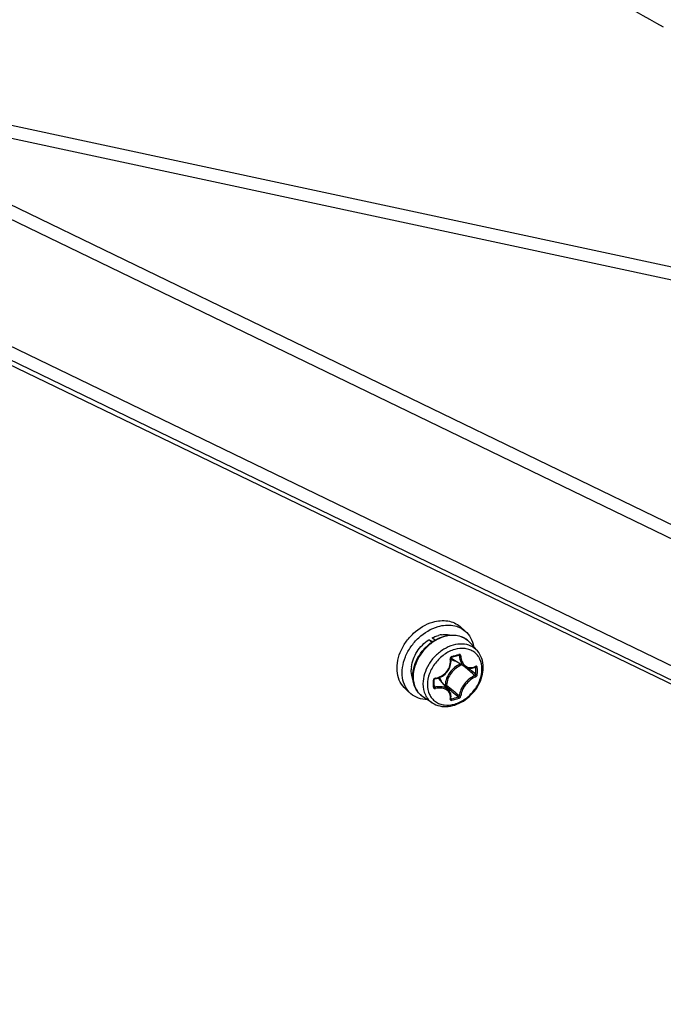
# Model space of a CAD drawing. Header units: millimetres. Extents: x 0 to 420, y 0 to 297.
# Tile 341 of 502: x 335 to 341, y 161 to 171. Entities that reach past the tile are written whole.
import ezdxf

# ---------------------------------------------------------------- set-up
doc = ezdxf.new("R2010")
doc.units = ezdxf.units.MM
doc.header["$LTSCALE"] = 23.1
doc.layers.get('0').update_dxf_attribs({"linetype": 'CONTINUOUS'})

msp = doc.modelspace()

# ---------------------------------------------------------------- linework, layer by layer
at = {"color": 7, "linetype": 'CONTINUOUS'}
for p, q in [((347.7173, 161.1834), (324.2777, 172.5103)), ((347.9178, 162.4829), (331.6248, 170.3754)), ((346.1344, 167.2731), (332.4991, 170.2006)), ((346.2223, 167.1272), (332.7181, 170.0265)), ((332.7284, 169.9815), (347.9521, 162.6069)), ((347.7008, 161.3624), (331.0272, 169.4393)), ((347.5608, 161.2931), (330.8872, 169.3701)), ((339.3309, 164.7894), (339.2809, 164.8327)), ((338.9802, 164.7055), (339.0192, 164.6894)), ((339.0078, 164.6816), (338.9802, 164.7055)), ((339.0382, 164.7014), (339.0121, 164.7241)), ((339.4481, 164.5981), (339.3763, 164.6792)), ((339.1905, 164.4665), (339.193, 164.4816)), ((339.1922, 164.5261), (339.1924, 164.5277)), ((339.1922, 164.5246), (339.1922, 164.5261)), ((339.1936, 164.5119), (339.1922, 164.5246)), ((339.1924, 164.5277), (339.1928, 164.5292)), ((339.1928, 164.5292), (339.1934, 164.5308)), ((339.193, 164.4816), (339.194, 164.4968)), ((339.1934, 164.5308), (339.1943, 164.5323)), ((339.194, 164.4968), (339.1936, 164.5119)), ((339.1943, 164.5323), (339.1953, 164.5336)), ((339.1953, 164.5336), (339.1964, 164.5348)), ((339.1964, 164.5348), (339.1976, 164.5359)), ((339.1976, 164.5359), (339.199, 164.5367)), ((339.199, 164.5367), (339.2003, 164.5373)), ((339.2003, 164.5373), (339.2008, 164.5374)), ((339.2008, 164.5374), (339.21, 164.5399)), ((339.3284, 164.4433), (339.2032, 164.5209)), ((339.21, 164.5399), (339.2221, 164.5433)), ((339.2221, 164.5433), (339.2342, 164.5468)), ((339.2342, 164.5468), (339.2462, 164.5503)), ((339.2462, 164.5503), (339.2582, 164.5538)), ((339.2582, 164.5538), (339.2673, 164.5566)), ((339.2637, 164.5555), (339.2754, 164.5493)), ((339.268, 164.557), (339.2673, 164.5566)), ((339.2673, 164.5566), (339.2678, 164.5568)), ((339.2678, 164.5568), (339.2688, 164.5569)), ((339.2688, 164.5569), (339.2698, 164.5568)), ((339.2698, 164.5568), (339.2705, 164.5566)), ((339.2705, 164.5566), (339.2709, 164.5564)), ((339.1366, 164.3741), (339.1478, 164.3851)), ((339.1478, 164.3851), (339.1579, 164.397)), ((339.1579, 164.397), (339.1669, 164.4097)), ((339.1669, 164.4097), (339.1747, 164.4231)), ((339.1747, 164.4231), (339.1813, 164.4372)), ((339.1813, 164.4372), (339.1866, 164.4517)), ((339.1866, 164.4517), (339.1905, 164.4665)), ((339.3214, 164.4476), (339.3276, 164.4425)), ((339.3283, 164.4434), (339.335, 164.4396)), ((339.335, 164.4396), (339.3446, 164.4354)), ((339.3446, 164.4354), (339.3546, 164.4322)), ((339.3546, 164.4322), (339.3651, 164.4302)), ((339.3632, 164.4306), (339.3774, 164.4186)), ((339.3651, 164.4302), (339.376, 164.4294)), ((339.376, 164.4294), (339.387, 164.4298)), ((339.387, 164.4298), (339.3982, 164.4314)), ((339.3982, 164.4314), (339.4094, 164.4342)), ((339.4094, 164.4342), (339.4206, 164.4382)), ((339.4206, 164.4382), (339.4292, 164.4421)), ((339.4265, 164.4408), (339.4333, 164.4373)), ((339.4292, 164.4421), (339.4301, 164.4424)), ((339.4301, 164.4424), (339.4306, 164.4426)), ((339.4306, 164.4426), (339.4309, 164.4426)), ((339.0312, 164.3191), (339.0313, 164.3203)), ((339.0313, 164.3087), (339.0312, 164.3191)), ((339.0313, 164.3203), (339.0317, 164.3219)), ((339.0314, 164.2956), (339.0313, 164.3087)), ((339.0314, 164.2819), (339.0314, 164.2956)), ((339.0317, 164.3219), (339.0324, 164.3236)), ((339.0324, 164.3236), (339.0335, 164.3251)), ((339.0335, 164.3251), (339.0348, 164.3266)), ((339.0348, 164.3266), (339.0362, 164.3278)), ((339.0362, 164.3278), (339.0379, 164.3289)), ((339.0379, 164.3289), (339.0396, 164.3297)), ((339.0396, 164.3297), (339.0414, 164.3302)), ((339.0414, 164.3302), (339.0423, 164.3303)), ((339.0423, 164.3303), (339.0542, 164.3323)), ((339.0542, 164.3323), (339.0693, 164.336)), ((339.0693, 164.336), (339.084, 164.3411)), ((339.1732, 164.216), (339.0788, 164.3285)), ((339.084, 164.3411), (339.0981, 164.3475)), ((339.0981, 164.3475), (339.1117, 164.3552)), ((339.1117, 164.3552), (339.1246, 164.3641)), ((339.1246, 164.3641), (339.1366, 164.3741)), ((338.8072, 164.1846), (338.7572, 164.2279)), ((339.0312, 164.2527), (339.0314, 164.269)), ((339.0312, 164.2524), (339.0312, 164.2527)), ((339.0313, 164.2516), (339.0312, 164.2524)), ((339.0313, 164.26), (339.041, 164.2471)), ((339.0315, 164.2509), (339.0313, 164.2516)), ((339.0314, 164.269), (339.0314, 164.2819)), ((339.0318, 164.2504), (339.0315, 164.2509)), ((339.1381, 164.2693), (339.1303, 164.2671)), ((339.1426, 164.2569), (339.1396, 164.256)), ((339.1788, 164.2086), (339.1732, 164.216)), ((339.1842, 164.1994), (339.1788, 164.2086)), ((339.1885, 164.1896), (339.1842, 164.1994)), ((339.0132, 164.096), (338.9228, 164.1555)), ((339.1915, 164.1792), (339.1885, 164.1896)), ((339.1934, 164.1684), (339.1915, 164.1792)), ((339.1922, 164.1368), (339.1935, 164.1457)), ((339.1922, 164.1363), (339.1922, 164.1368)), ((339.1922, 164.1359), (339.1922, 164.1363)), ((339.1931, 164.1428), (339.1987, 164.1351)), ((339.1941, 164.1572), (339.1934, 164.1684)), ((339.1935, 164.1457), (339.1941, 164.1572))]:
    msp.add_line(p, q, dxfattribs=at)
for centre, radius, start, end in [((352.1124, 190.4144), 22.576, 235.0731, 241.21994), ((339.1461, 164.4817), 0.2761, 99.13236, 105.26751), ((339.2294, 164.5491), 0.1962, 50.21099, 52.55698), ((339.2296, 164.5494), 0.1958, 47.22734, 50.21044), ((339.2289, 164.5486), 0.1969, 41.53016, 47.2187), ((339.2578, 164.609), 0.1036, 231.02796, 232.4183), ((339.2583, 164.6098), 0.1045, 232.42719, 238.20278), ((338.6548, 166.5674), 2.0958, 285.1573, 287.05436), ((339.0855, 164.4115), 0.2763, 172.94311, 179.02067), ((330.2253, 153.7028), 14.078, 49.48381, 49.71745), ((331.2768, 154.932), 12.4604, 49.15596, 49.48764), ((330.7672, 154.2223), 13.3455, 49.50625, 49.82093), ((339.3742, 164.5624), 0.1281, 294.56944, 296.3793), ((337.8889, 164.4039), 1.5447, 0.00466, 1.24001), ((337.9572, 164.4039), 1.4765, 358.73166, 0.00478), ((337.8908, 164.4031), 1.5576, 0.00435, 1.23968), ((337.9596, 164.4031), 1.4888, 358.73194, 0.00505), ((336.7674, 164.2807), 2.2571, 0.00371, 0.85699), ((339.0473, 164.3138), 0.0224, 97.07501, 105.67199), ((338.9987, 164.2613), 0.1045, 40.01139, 46.15737), ((336.8797, 164.2807), 2.1448, 359.12081, 0.00362), ((339.0284, 164.2527), 0.00278, 350.98932, 359.09365), ((348.2586, 174.9781), 14.0729, 229.62633, 229.94629), ((347.7417, 174.4658), 13.3342, 229.8909, 230.24479), ((346.8509, 173.3031), 11.8849, 229.94478, 230.3357), ((346.4716, 172.9387), 11.348, 230.24369, 230.64376), ((339.1948, 164.1382), 0.00339, 216.40821, 219.64724), ((338.8164, 165.5835), 1.498, 284.78581, 287.41773), ((338.8158, 165.5869), 1.5163, 284.78809, 287.41019)]:
    msp.add_arc(centre, radius, start, end, dxfattribs=at)
for points, knots in [([(338.7572, 164.2279), (338.7355, 164.2467), (338.6982, 164.2946), (338.6709, 164.384), (338.6721, 164.484), (338.7008, 164.5866), (338.7545, 164.6845), (338.8512, 164.7965), (338.9497, 164.8567), (339.0191, 164.8767)], [0, 0, 0, 0, 0.104396, 0.214712, 0.334327, 0.463303, 0.598992, 0.737102, 1, 1, 1, 1]), ([(339.0191, 164.8767), (339.0653, 164.8901), (339.1385, 164.8972), (339.2273, 164.8706), (339.2647, 164.8467), (339.281, 164.8327)], [0, 0, 0, 0, 0.524089, 0.765965, 1, 1, 1, 1]), ([(338.8072, 164.1846), (338.7855, 164.2034), (338.7482, 164.2513), (338.7209, 164.3407), (338.7221, 164.4407), (338.7508, 164.5433), (338.8045, 164.6412), (338.9012, 164.7532), (338.9997, 164.8134), (339.0691, 164.8334)], [0, 0, 0, 0, 0.104396, 0.214712, 0.334327, 0.463303, 0.598992, 0.737102, 1, 1, 1, 1]), ([(339.0691, 164.8334), (339.1153, 164.8468), (339.1885, 164.8539), (339.2773, 164.8273), (339.3147, 164.8034), (339.331, 164.7894)], [0, 0, 0, 0, 0.524089, 0.765965, 1, 1, 1, 1]), ([(339.331, 164.7894), (339.3521, 164.7711), (339.3886, 164.7248), (339.4064, 164.669), (339.4112, 164.6399)], [0, 0, 0, 0, 0.486811, 1, 1, 1, 1]), ([(338.8114, 164.4455), (338.8177, 164.4968), (338.8584, 164.5987), (338.935, 164.676), (338.9802, 164.7055)], [0, 0, 0, 0, 0.489346, 1, 1, 1, 1]), ([(338.8249, 164.353), (338.8249, 164.4214), (338.8605, 164.5275), (338.9489, 164.638), (339.0071, 164.6833), (339.0382, 164.7015)], [0, 0, 0, 0, 0.484994, 0.744206, 1, 1, 1, 1]), ([(339.0427, 164.6977), (339.0114, 164.6792), (338.953, 164.6334), (338.8645, 164.5221), (338.8285, 164.4158), (338.8285, 164.3473)], [0, 0, 0, 0, 0.256449, 0.516507, 1, 1, 1, 1]), ([(339.0121, 164.7241), (339.0171, 164.7266), (339.0369, 164.7362), (339.0576, 164.7437), (339.0734, 164.748)], [0, 0, 0, 0, 0.255242, 1, 1, 1, 1]), ([(339.0382, 164.7015), (339.0466, 164.7064), (339.0799, 164.7243), (339.1159, 164.7374), (339.1433, 164.7435)], [0, 0, 0, 0, 0.257132, 1, 1, 1, 1]), ([(339.1494, 164.7407), (339.1403, 164.7387), (339.1032, 164.7287), (339.0678, 164.7125), (339.0427, 164.6977)], [0, 0, 0, 0, 0.242244, 1, 1, 1, 1]), ([(339.1023, 164.7543), (339.1103, 164.7555), (339.1412, 164.759), (339.1729, 164.7565), (339.1951, 164.7506)], [0, 0, 0, 0, 0.260904, 1, 1, 1, 1]), ([(339.1433, 164.7435), (339.1652, 164.7484), (339.2091, 164.7535), (339.2736, 164.7453), (339.3313, 164.7208), (339.3629, 164.6942), (339.3763, 164.6792)], [0, 0, 0, 0, 0.266294, 0.518775, 0.761309, 1, 1, 1, 1]), ([(339.3487, 164.7049), (339.3357, 164.7148), (339.3066, 164.7317), (339.2396, 164.7515), (339.1847, 164.7486), (339.1494, 164.7407)], [0, 0, 0, 0, 0.235668, 0.47873, 1, 1, 1, 1]), ([(339.4481, 164.5981), (339.4307, 164.6178), (339.3857, 164.6508), (339.3016, 164.6691), (339.2105, 164.6567), (339.1207, 164.6163), (339.0399, 164.5518), (338.9566, 164.4457), (338.9229, 164.3449), (338.9229, 164.2799)], [0, 0, 0, 0, 0.104646, 0.214456, 0.334319, 0.464647, 0.602133, 0.741336, 1, 1, 1, 1]), ([(339.4928, 164.4241), (339.4928, 164.4564), (339.4837, 164.5052), (339.4502, 164.5586), (339.4167, 164.5897), (339.3759, 164.6112), (339.3127, 164.6264), (339.2239, 164.6165), (339.1237, 164.5658), (339.0391, 164.4843), (338.9817, 164.3835), (338.9662, 164.3082), (338.9662, 164.2721)], [0, 0, 0, 0, 0.116061, 0.170531, 0.224017, 0.278077, 0.33415, 0.455161, 0.589255, 0.730676, 0.870373, 1, 1, 1, 1]), ([(339.5047, 164.4383), (339.5047, 164.4677), (339.496, 164.5258), (339.4667, 164.5771), (339.4481, 164.5981)], [0, 0, 0, 0, 0.512172, 1, 1, 1, 1]), ([(339.0446, 164.336), (339.0656, 164.3386), (339.1076, 164.353), (339.1574, 164.3966), (339.1871, 164.4552), (339.19, 164.4989), (339.1869, 164.5194)], [0, 0, 0, 0, 0.248621, 0.503909, 0.756865, 1, 1, 1, 1]), ([(339.2028, 164.5445), (339.1978, 164.5432), (339.1887, 164.5359), (339.1861, 164.5246), (339.1869, 164.5194)], [0, 0, 0, 0, 0.497502, 1, 1, 1, 1]), ([(339.1869, 164.5196), (339.1883, 164.5201), (339.1905, 164.5208), (339.1924, 164.523), (339.1923, 164.5239)], [0, 0, 0, 0, 0.636699, 1, 1, 1, 1]), ([(339.193, 164.5168), (339.1961, 164.5148), (339.2094, 164.5075), (339.2241, 164.5029), (339.2354, 164.5009)], [0, 0, 0, 0, 0.245657, 1, 1, 1, 1]), ([(339.2028, 164.5445), (339.203, 164.5429), (339.2032, 164.5404), (339.2018, 164.5377), (339.2008, 164.5374)], [0, 0, 0, 0, 0.627461, 1, 1, 1, 1]), ([(339.2695, 164.5638), (339.2696, 164.563), (339.2697, 164.5608), (339.2693, 164.558), (339.268, 164.557)], [0, 0, 0, 0, 0.317821, 1, 1, 1, 1]), ([(339.2889, 164.5488), (339.2886, 164.5536), (339.2855, 164.5611), (339.2765, 164.5649), (339.2717, 164.5645), (339.2695, 164.5638)], [0, 0, 0, 0, 0.506274, 0.74763, 1, 1, 1, 1]), ([(339.2754, 164.5493), (339.2754, 164.55), (339.2748, 164.5529), (339.2727, 164.5554), (339.2709, 164.5564)], [0, 0, 0, 0, 0.26474, 1, 1, 1, 1]), ([(339.2754, 164.5493), (339.2764, 164.5276), (339.2832, 164.4955), (339.3057, 164.461), (339.3204, 164.4483), (339.3283, 164.4434)], [0, 0, 0, 0, 0.53086, 0.77212, 1, 1, 1, 1]), ([(339.2888, 164.549), (339.2865, 164.5484), (339.282, 164.5481), (339.2774, 164.5485), (339.2754, 164.5493)], [0, 0, 0, 0, 0.535787, 1, 1, 1, 1]), ([(339.2889, 164.5488), (339.2898, 164.5296), (339.2972, 164.4932), (339.3247, 164.456), (339.3541, 164.44), (339.3866, 164.4331), (339.4122, 164.4389), (339.4275, 164.4459)], [0, 0, 0, 0, 0.278831, 0.524545, 0.640418, 0.756075, 1, 1, 1, 1]), ([(338.8261, 164.3249), (338.8232, 164.3318), (338.8127, 164.3611), (338.8089, 164.3927), (338.8093, 164.4162)], [0, 0, 0, 0, 0.24096, 1, 1, 1, 1]), ([(338.9662, 164.2721), (338.9662, 164.2397), (338.9753, 164.191), (339.0088, 164.1376), (339.0423, 164.1064), (339.0831, 164.0849), (339.1463, 164.0697), (339.2351, 164.0797), (339.3353, 164.1304), (339.4199, 164.2118), (339.4773, 164.3126), (339.4928, 164.388), (339.4928, 164.4241)], [0, 0, 0, 0, 0.116061, 0.170531, 0.224017, 0.278077, 0.33415, 0.455161, 0.589255, 0.730676, 0.870373, 1, 1, 1, 1]), ([(339.0132, 164.096), (339.0351, 164.0817), (339.0858, 164.0608), (339.1695, 164.0573), (339.2546, 164.0793), (339.3349, 164.1238), (339.4051, 164.187), (339.4768, 164.2869), (339.5047, 164.3789), (339.5047, 164.4383)], [0, 0, 0, 0, 0.11099, 0.226939, 0.3499, 0.479569, 0.613404, 0.747536, 1, 1, 1, 1]), ([(339.2846, 164.4705), (339.2443, 164.4536), (339.1744, 164.3963), (339.14, 164.3116), (339.1381, 164.2693)], [0, 0, 0, 0, 0.508297, 1, 1, 1, 1]), ([(339.2988, 164.4617), (339.2585, 164.4472), (339.188, 164.3923), (339.1531, 164.3092), (339.1512, 164.2676)], [0, 0, 0, 0, 0.506537, 1, 1, 1, 1]), ([(339.4313, 164.4477), (339.4314, 164.447), (339.4314, 164.445), (339.4305, 164.4427), (339.4292, 164.4421)], [0, 0, 0, 0, 0.311988, 1, 1, 1, 1]), ([(339.4333, 164.4373), (339.4333, 164.4379), (339.4332, 164.4399), (339.4321, 164.442), (339.4309, 164.4427)], [0, 0, 0, 0, 0.299348, 1, 1, 1, 1]), ([(339.448, 164.4368), (339.4479, 164.4408), (339.4454, 164.4477), (339.4371, 164.4498), (339.4331, 164.4486), (339.4312, 164.4476)], [0, 0, 0, 0, 0.501065, 0.7339, 1, 1, 1, 1]), ([(339.448, 164.4368), (339.4456, 164.4357), (339.4405, 164.4351), (339.4353, 164.436), (339.4333, 164.4373)], [0, 0, 0, 0, 0.519253, 1, 1, 1, 1]), ([(338.9228, 164.1555), (338.9074, 164.1656), (338.8791, 164.1903), (338.8366, 164.2544), (338.8249, 164.3138), (338.8249, 164.353)], [0, 0, 0, 0, 0.241408, 0.48582, 1, 1, 1, 1]), ([(338.8285, 164.3473), (338.8285, 164.309), (338.8397, 164.2512), (338.8808, 164.1889), (338.908, 164.1652), (338.9228, 164.1555)], [0, 0, 0, 0, 0.517981, 0.760912, 1, 1, 1, 1]), ([(339.0413, 164.3354), (339.0366, 164.334), (339.0281, 164.3286), (339.0242, 164.319), (339.0243, 164.3145)], [0, 0, 0, 0, 0.515379, 1, 1, 1, 1]), ([(339.0243, 164.3145), (339.0253, 164.3146), (339.0279, 164.3152), (339.0312, 164.3172), (339.0312, 164.3191)], [0, 0, 0, 0, 0.337798, 1, 1, 1, 1]), ([(339.0444, 164.336), (339.0443, 164.3346), (339.0442, 164.3327), (339.043, 164.3304), (339.0423, 164.3303)], [0, 0, 0, 0, 0.653706, 1, 1, 1, 1]), ([(339.1032, 164.2994), (339.102, 164.3032), (339.0965, 164.3177), (339.0883, 164.3313), (339.0808, 164.34)], [0, 0, 0, 0, 0.256486, 1, 1, 1, 1]), ([(339.426, 164.3582), (339.4066, 164.3513), (339.3685, 164.3288), (339.3217, 164.2815), (339.2879, 164.2253), (339.2765, 164.1838), (339.2754, 164.1642)], [0, 0, 0, 0, 0.240504, 0.508011, 0.771047, 1, 1, 1, 1]), ([(339.4312, 164.3456), (339.413, 164.3389), (339.3772, 164.3174), (339.3331, 164.2726), (339.3011, 164.2197), (339.29, 164.1807), (339.2889, 164.1623)], [0, 0, 0, 0, 0.240191, 0.508131, 0.771537, 1, 1, 1, 1]), ([(339.426, 164.3582), (339.427, 164.3587), (339.4312, 164.3618), (339.4334, 164.3673), (339.4333, 164.3712)], [0, 0, 0, 0, 0.22923, 1, 1, 1, 1]), ([(339.4313, 164.3457), (339.4316, 164.3492), (339.43, 164.3542), (339.4269, 164.3576), (339.426, 164.3582)], [0, 0, 0, 0, 0.765063, 1, 1, 1, 1]), ([(339.4312, 164.3456), (339.4334, 164.3465), (339.4422, 164.3519), (339.4478, 164.3623), (339.448, 164.3701)], [0, 0, 0, 0, 0.23682, 1, 1, 1, 1]), ([(339.448, 164.3701), (339.4456, 164.369), (339.4404, 164.3685), (339.4352, 164.3697), (339.4333, 164.3712)], [0, 0, 0, 0, 0.514589, 1, 1, 1, 1]), ([(338.9229, 164.2799), (338.9229, 164.2432), (338.9336, 164.1878), (338.973, 164.1281), (338.9991, 164.1053), (339.0132, 164.096)], [0, 0, 0, 0, 0.517891, 0.760854, 1, 1, 1, 1]), ([(339.0243, 164.2478), (339.0252, 164.248), (339.0278, 164.2486), (339.0309, 164.2504), (339.0311, 164.2523)], [0, 0, 0, 0, 0.320164, 1, 1, 1, 1]), ([(339.0243, 164.2478), (339.0243, 164.2456), (339.0252, 164.2409), (339.0317, 164.2337), (339.0399, 164.233), (339.0446, 164.234)], [0, 0, 0, 0, 0.242796, 0.480959, 1, 1, 1, 1]), ([(339.0318, 164.2504), (339.0328, 164.2491), (339.0357, 164.247), (339.0392, 164.2468), (339.041, 164.2471)], [0, 0, 0, 0, 0.481244, 1, 1, 1, 1]), ([(339.1732, 164.216), (339.1664, 164.2241), (339.1491, 164.2382), (339.1167, 164.2502), (339.0795, 164.2535), (339.0539, 164.2501), (339.041, 164.2471)], [0, 0, 0, 0, 0.220991, 0.459498, 0.719842, 1, 1, 1, 1]), ([(339.0444, 164.234), (339.0443, 164.2364), (339.0435, 164.2409), (339.042, 164.2452), (339.041, 164.2471)], [0, 0, 0, 0, 0.525808, 1, 1, 1, 1]), ([(339.1869, 164.1328), (339.1898, 164.1488), (339.1885, 164.1745), (339.1725, 164.2029), (339.1478, 164.2261), (339.1026, 164.2414), (339.0642, 164.2384), (339.0446, 164.234)], [0, 0, 0, 0, 0.233033, 0.345382, 0.460439, 0.711705, 1, 1, 1, 1]), ([(339.1381, 164.2694), (339.1404, 164.2699), (339.145, 164.27), (339.1495, 164.2688), (339.1512, 164.2676)], [0, 0, 0, 0, 0.52676, 1, 1, 1, 1]), ([(339.1381, 164.2694), (339.1381, 164.267), (339.139, 164.2626), (339.1411, 164.2584), (339.1426, 164.2569)], [0, 0, 0, 0, 0.522055, 1, 1, 1, 1]), ([(339.1426, 164.2569), (339.1459, 164.2582), (339.1496, 164.2619), (339.1511, 164.2664), (339.1512, 164.2676)], [0, 0, 0, 0, 0.759447, 1, 1, 1, 1]), ([(338.9663, 164.1265), (338.9369, 164.1272), (338.8792, 164.1369), (338.8283, 164.1664), (338.8072, 164.1846)], [0, 0, 0, 0, 0.513149, 1, 1, 1, 1]), ([(339.1869, 164.1328), (339.1865, 164.1308), (339.1865, 164.1268), (339.1915, 164.1198), (339.1988, 164.1198), (339.2028, 164.1208)], [0, 0, 0, 0, 0.250804, 0.476639, 1, 1, 1, 1]), ([(339.1869, 164.1326), (339.1876, 164.1328), (339.1898, 164.1334), (339.1919, 164.1352), (339.1922, 164.1368)], [0, 0, 0, 0, 0.302268, 1, 1, 1, 1]), ([(339.1938, 164.1349), (339.1941, 164.1348), (339.1958, 164.1344), (339.1975, 164.1347), (339.1987, 164.1351)], [0, 0, 0, 0, 0.218072, 1, 1, 1, 1]), ([(339.2028, 164.1208), (339.2031, 164.1234), (339.2024, 164.1284), (339.2004, 164.1332), (339.1987, 164.1351)], [0, 0, 0, 0, 0.509293, 1, 1, 1, 1]), ([(339.2648, 164.1542), (339.2661, 164.1545), (339.2707, 164.1564), (339.2749, 164.1606), (339.2754, 164.1642)], [0, 0, 0, 0, 0.267515, 1, 1, 1, 1]), ([(339.2695, 164.1401), (339.2698, 164.1426), (339.2689, 164.1477), (339.2666, 164.1524), (339.2648, 164.1542)], [0, 0, 0, 0, 0.505426, 1, 1, 1, 1]), ([(339.2695, 164.1401), (339.272, 164.1409), (339.281, 164.1454), (339.2884, 164.1548), (339.2889, 164.1623)], [0, 0, 0, 0, 0.259636, 1, 1, 1, 1]), ([(339.2888, 164.1621), (339.2855, 164.1608), (339.2802, 164.161), (339.2762, 164.1635), (339.2754, 164.1642)], [0, 0, 0, 0, 0.766641, 1, 1, 1, 1])]:
    msp.add_open_spline(points, degree=3, knots=knots, dxfattribs=at)
msp.add_open_spline([(339.1922, 164.136), (339.1926, 164.1355), (339.1932, 164.1351), (339.1938, 164.1349)], degree=3, dxfattribs=at)

doc.saveas('drawing.dxf')
